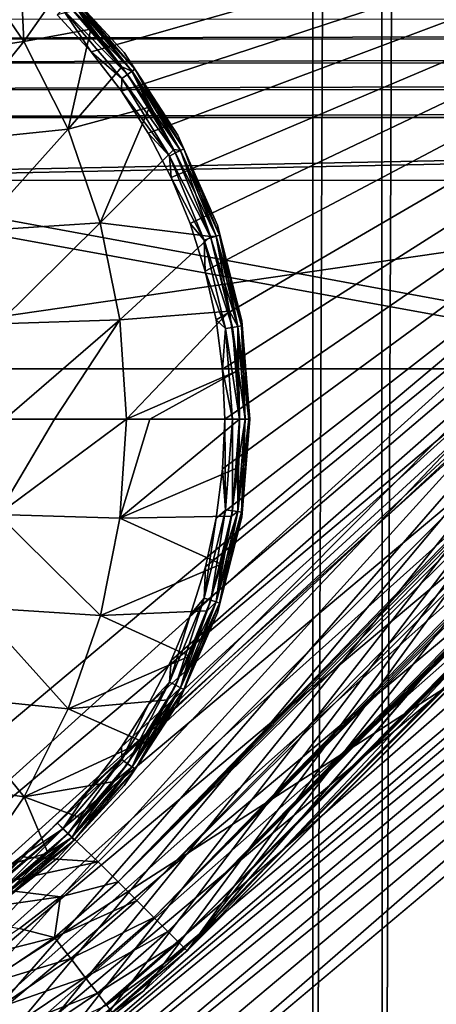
# Model space of a CAD drawing. Header units: metres. Extents: x -206 to 75, y -104 to 104.
# Tile 635 of 656: x -33.08 to -29.76, y -53.67 to -45.83. Entities that reach past the tile are written whole.
import ezdxf

# ---------------------------------------------------------------- set-up
doc = ezdxf.new("R2010")
doc.units = ezdxf.units.M
doc.layers.add('solid_01_1-CONSUMER_THERM_B_125288', color=7, linetype='CONTINUOUS')

msp = doc.modelspace()

# ---------------------------------------------------------------- linework, layer by layer
at = {"layer": 'solid_01_1-CONSUMER_THERM_B_125288'}
for points in [[(-30.211685, 63.541607), (-29.679237, 63.69318), (-30.193489, -63.560551)], [(-29.679237, 63.69318), (-29.660997, -63.711971), (-30.193489, -63.560551)], [(-30.762913, 63.490448), (-34.744732, -63.510124), (-34.762913, 63.489876)], [(-30.762913, 63.490448), (-30.744732, -63.509552), (-34.744732, -63.510124)], [(-30.762913, 63.490448), (-30.211685, 63.541607), (-30.744732, -63.509552)], [(-30.211685, 63.541607), (-30.193489, -63.560551), (-30.744732, -63.509552)], [(-31.74662, -53.242668, 3.5), (-23.761374, -43.971901, 3.5), (-22.476263, -43.414597, 3.5)], [(-31.74662, -53.242668, 3.5), (-22.476263, -43.414597, 3.5), (-22.468449, -43.964489, 3.5)], [(-32.779999, -45.792446, 13.5), (-32.511768, -46.085075, 13.5), (-23.418198, -43.500023, 13.5)], [(-32.778759, -52.226917, 13.5), (-32.453728, -52.535561, 13.5), (-23.418198, -43.500023, 13.5)], [(-32.510639, -51.934185, 13.5), (-32.778759, -52.226917, 13.5), (-23.418198, -43.500023, 13.5)], [(-32.511768, -46.085075, 13.5), (-32.270065, -46.399967, 13.5), (-23.418198, -43.500023, 13.5)], [(-32.269058, -51.619198, 13.5), (-32.510639, -51.934185, 13.5), (-23.418198, -43.500023, 13.5)], [(-32.296379, -52.692909, 13.474928), (-23.418198, -43.500023, 13.5), (-32.453728, -52.535561, 13.5)], [(-32.296379, -52.692909, 13.474928), (-23.106104, -43.483643, 13.477894), (-23.225908, -43.472317, 13.493205)], [(-32.296379, -52.692909, 13.474928), (-23.225908, -43.472317, 13.493205), (-23.328947, -43.478725, 13.498845)], [(-32.296379, -52.692909, 13.474928), (-23.328947, -43.478725, 13.498845), (-23.418198, -43.500023, 13.5)], [(-32.296379, -52.692909, 13.474928), (-22.97193, -43.513222, 13.445751), (-23.106104, -43.483643, 13.477894)], [(-32.270065, -46.399967, 13.5), (-32.056728, -46.73473, 13.5), (-23.418198, -43.500023, 13.5)], [(-32.055851, -51.284355, 13.5), (-32.269058, -51.619198, 13.5), (-23.418198, -43.500023, 13.5)], [(-32.056728, -46.73473, 13.5), (-31.873381, -47.086807, 13.5), (-23.418198, -43.500023, 13.5)], [(-31.872639, -50.932205, 13.5), (-32.055851, -51.284355, 13.5), (-23.418198, -43.500023, 13.5)], [(-31.873381, -47.086807, 13.5), (-31.721422, -47.453526, 13.5), (-23.418198, -43.500023, 13.5)], [(-31.720821, -50.56543, 13.5), (-31.872639, -50.932205, 13.5), (-23.418198, -43.500023, 13.5)], [(-31.721422, -47.453526, 13.5), (-31.602005, -47.832085, 13.5), (-23.418198, -43.500023, 13.5)], [(-31.601549, -50.186813, 13.5), (-31.720821, -50.56543, 13.5), (-23.418198, -43.500023, 13.5)], [(-31.602005, -47.832085, 13.5), (-31.516037, -48.219616, 13.5), (-23.418198, -43.500023, 13.5)], [(-31.515738, -49.79929, 13.5), (-31.601549, -50.186813, 13.5), (-23.418198, -43.500023, 13.5)], [(-31.516037, -48.219616, 13.5), (-31.464174, -48.613136, 13.5), (-23.418198, -43.500023, 13.5)], [(-31.46402, -49.405685, 13.5), (-31.515738, -49.79929, 13.5), (-23.418198, -43.500023, 13.5)], [(-31.464174, -48.613136, 13.5), (-31.446808, -49.009651, 13.5), (-23.418198, -43.500023, 13.5)], [(-31.46402, -49.405685, 13.5), (-23.418198, -43.500023, 13.5), (-31.446808, -49.009651, 13.5)], [(-32.296379, -52.692909, 13.474928), (-32.146782, -52.842506, 13.400871), (-22.97193, -43.513222, 13.445751)], [(-32.146782, -52.842506, 13.400871), (-22.833157, -43.556263, 13.39128), (-22.97193, -43.513222, 13.445751)], [(-32.146782, -52.842506, 13.400871), (-32.012604, -52.976685, 13.281551), (-22.833157, -43.556263, 13.39128)], [(-32.012604, -52.976685, 13.281551), (-22.766403, -43.580116, 13.35567), (-22.833157, -43.556263, 13.39128)], [(-32.012604, -52.976685, 13.281551), (-22.703268, -43.604183, 13.315196), (-22.766403, -43.580116, 13.35567)], [(-32.012604, -52.976685, 13.281551), (-22.644897, -43.627785, 13.270741), (-22.703268, -43.604183, 13.315196)], [(-32.012604, -52.976685, 13.281551), (-31.900591, -53.088696, 13.122963), (-22.644897, -43.627785, 13.270741)], [(-31.900591, -53.088696, 13.122963), (-22.591944, -43.650574, 13.223137), (-22.644897, -43.627785, 13.270741)], [(-31.900591, -53.088696, 13.122963), (-22.545523, -43.67223, 13.173878), (-22.591944, -43.650574, 13.223137)], [(-31.900591, -53.088696, 13.122963), (-22.505962, -43.692696, 13.124171), (-22.545523, -43.67223, 13.173878)], [(-31.900591, -53.088696, 13.122963), (-22.473345, -43.712097, 13.075119), (-22.505962, -43.692696, 13.124171)], [(-31.900591, -53.088696, 13.122963), (-31.81637, -53.172916, 12.933075), (-22.473345, -43.712097, 13.075119)], [(-31.81637, -53.172916, 12.933075), (-22.447515, -43.730572, 13.02775), (-22.473345, -43.712097, 13.075119)], [(-31.81637, -53.172916, 12.933075), (-22.42779, -43.748486, 12.982288), (-22.447515, -43.730572, 13.02775)], [(-31.81637, -53.172916, 12.933075), (-22.413593, -43.766106, 12.938953), (-22.42779, -43.748486, 12.982288)], [(-31.81637, -53.172916, 12.933075), (-22.404091, -43.784035, 12.896791), (-22.413593, -43.766106, 12.938953)], [(-31.81637, -53.172916, 12.933075), (-31.764172, -53.225117, 12.721427), (-22.404091, -43.784035, 12.896791)], [(-31.764172, -53.225117, 12.721427), (-22.398977, -43.802319, 12.856084), (-22.404091, -43.784035, 12.896791)], [(-31.764172, -53.225117, 12.721427), (-22.397982, -43.821037, 12.817101), (-22.398977, -43.802319, 12.856084)], [(-31.764172, -53.225117, 12.721427), (-22.400311, -43.839455, 12.780789), (-22.397982, -43.821037, 12.817101)], [(-31.764172, -53.225117, 12.721427), (-22.412003, -43.874203, 12.717447), (-22.400311, -43.839455, 12.780789)], [(-31.764172, -53.225117, 12.721427), (-31.74662, -53.242668, 12.5), (-22.412003, -43.874203, 12.717447)], [(-31.74662, -53.242668, 12.5), (-22.427774, -43.904499, 12.664712), (-22.412003, -43.874203, 12.717447)], [(-31.74662, -53.242668, 12.5), (-22.443794, -43.92989, 12.618376), (-22.427774, -43.904499, 12.664712)], [(-31.74662, -53.242668, 12.5), (-22.457331, -43.949314, 12.575701), (-22.443794, -43.92989, 12.618376)], [(-31.74662, -53.242668, 12.5), (-22.465839, -43.960968, 12.535916), (-22.457331, -43.949314, 12.575701)], [(-31.74662, -53.242668, 12.5), (-22.468449, -43.964489, 12.5), (-22.465839, -43.960968, 12.535916)], [(-22.468449, -43.964489, 3.5), (-22.468449, -43.964489, 12.5), (-31.74662, -53.242668, 12.5)], [(-31.74662, -53.242668, 3.5), (-22.468449, -43.964489, 3.5), (-31.74662, -53.242668, 12.5)], [(-31.74662, -53.242668, 3.5), (-23.781349, -43.981968, 3.5), (-23.761374, -43.971901, 3.5)], [(-31.74662, -53.242668, 3.5), (-25.006231, -44.691532, 3.5), (-23.781349, -43.981968, 3.5)], [(-31.74662, -53.242668, 3.5), (-26.153526, -45.546333, 3.5), (-25.006231, -44.691532, 3.5)], [(-34.068989, -46.152966, 17.982162), (-33.046078, -46.003212, 17.563581), (-33.486755, -45.361198, 17.424911)], [(-33.486755, -45.361198, 17.424911), (-33.046078, -46.003212, 17.563581), (-33.075134, -45.371403, 17.260666)], [(-33.046078, -46.003212, 17.563581), (-32.78265, -45.626965, 17.260666), (-33.075134, -45.371403, 17.260666)], [(-32.780239, -45.515137, 13.7), (-32.780235, -45.515137, 17.098219), (-32.248821, -46.092236, 17.098219)], [(-32.248821, -46.092236, 13.7), (-32.780239, -45.515137, 13.7), (-32.248821, -46.092236, 17.098219)], [(-32.645451, -45.657986, 13.638197), (-32.780239, -45.515137, 13.7), (-32.248821, -46.092236, 13.7)], [(-32.248821, -46.092236, 17.098219), (-32.780235, -45.515137, 17.098219), (-32.645519, -45.658054, 17.160311)], [(-37.593307, -47.110531, 63.5), (-37.593521, -45.610531, 63.5), (37.606476, -45.599766, 63.5)], [(-36.093307, -47.110317, 63.5), (-37.593307, -47.110531, 63.5), (37.606476, -45.599766, 63.5)], [(-25.743307, -47.108833, 63.5), (-36.093307, -47.110317, 63.5), (37.606476, -45.599766, 63.5)], [(-35.56731, -54.055267, 3.45631), (-26.153526, -45.546333, 3.5), (-35.866474, -53.698833, 3.5)], [(-35.518597, -54.981541, 3.5), (-35.866474, -53.698833, 3.5), (-26.153526, -45.546333, 3.5)], [(-35.56731, -54.055267, 3.45631), (-25.853172, -45.904179, 3.455959), (-26.153526, -45.546333, 3.5)], [(-35.518597, -54.981541, 3.5), (-26.153526, -45.546333, 3.5), (-35.050472, -54.926132, 3.5)], [(-35.050472, -54.926132, 3.5), (-26.153526, -45.546333, 3.5), (-34.588764, -54.83429, 3.5)], [(-34.588764, -54.83429, 3.5), (-26.153526, -45.546333, 3.5), (-34.135071, -54.706341, 3.5)], [(-34.135071, -54.706341, 3.5), (-26.153526, -45.546333, 3.5), (-33.693161, -54.543304, 3.5)], [(-33.693161, -54.543304, 3.5), (-26.153526, -45.546333, 3.5), (-33.265396, -54.346107, 3.5)], [(-33.265396, -54.346107, 3.5), (-26.153526, -45.546333, 3.5), (-32.854115, -54.115772, 3.5)], [(-32.854115, -54.115772, 3.5), (-26.153526, -45.546333, 3.5), (-32.462696, -53.854237, 3.5)], [(-32.462696, -53.854237, 3.5), (-26.153526, -45.546333, 3.5), (-32.092503, -53.562405, 3.5)], [(-32.092503, -53.562405, 3.5), (-26.153526, -45.546333, 3.5), (-31.74662, -53.242668, 3.5)], [(-33.046078, -46.003212, 17.563581), (-32.512432, -45.905964, 17.260666), (-32.78265, -45.626965, 17.260666)], [(-32.66584, -45.678383, 17.216368), (-32.78265, -45.626965, 17.260666), (-32.512432, -45.905964, 17.260666)], [(-32.696892, -45.709438, 13.538123), (-32.665562, -45.678104, 13.582392), (-32.185307, -46.24025, 13.582392)], [(-32.185623, -46.240482, 17.216368), (-32.645519, -45.658054, 17.160311), (-32.66584, -45.678383, 17.216368)], [(-32.66584, -45.678383, 17.216368), (-32.512432, -45.905964, 17.260666), (-32.266335, -46.206493, 17.260666)], [(-32.185623, -46.240482, 17.216368), (-32.66584, -45.678383, 17.216368), (-32.266335, -46.206493, 17.260666)], [(-32.665562, -45.678104, 13.582392), (-32.645451, -45.657986, 13.638197), (-32.162296, -46.223526, 13.638197)], [(-32.185307, -46.24025, 13.582392), (-32.665562, -45.678104, 13.582392), (-32.162296, -46.223526, 13.638197)], [(-32.248821, -46.092236, 17.098219), (-32.645519, -45.658054, 17.160311), (-32.162373, -46.223583, 17.160311)], [(-32.185623, -46.240482, 17.216368), (-32.162373, -46.223583, 17.160311), (-32.645519, -45.658054, 17.160311)], [(-32.162296, -46.223526, 13.638197), (-32.645451, -45.657986, 13.638197), (-32.248821, -46.092236, 13.7)], [(-32.736362, -45.748924, 13.50973), (-32.511768, -46.085075, 13.5), (-32.779999, -45.792446, 13.5)], [(-32.221149, -46.2663, 13.538123), (-32.736362, -45.748924, 13.50973), (-32.696892, -45.709438, 13.538123)], [(-32.736362, -45.748924, 13.50973), (-32.266312, -46.299122, 13.50973), (-32.511768, -46.085075, 13.5)], [(-32.221149, -46.2663, 13.538123), (-32.266312, -46.299122, 13.50973), (-32.736362, -45.748924, 13.50973)], [(-32.221149, -46.2663, 13.538123), (-32.696892, -45.709438, 13.538123), (-32.185307, -46.24025, 13.582392)], [(-37.593491, -45.828281, 75.022964), (-37.593468, -45.986691, 75.181549), (37.60651, -45.817513, 75.022964)], [(-37.593468, -45.986691, 75.181549), (37.606533, -45.975925, 75.181549), (37.60651, -45.817513, 75.022964)], [(-35.56731, -54.055267, 3.45631), (-35.277191, -54.400913, 3.325905), (-25.853172, -45.904179, 3.455959)], [(-35.277191, -54.400913, 3.325905), (-25.5634, -46.249416, 3.325387), (-25.853172, -45.904179, 3.455959)], [(-33.046078, -46.003212, 17.563581), (-32.694218, -46.702885, 17.674295), (-32.512432, -45.905964, 17.260666)], [(-32.694218, -46.702885, 17.674295), (-32.266335, -46.206493, 17.260666), (-32.512432, -45.905964, 17.260666)], [(-37.593468, -45.986691, 75.181549), (-37.593441, -46.176445, 75.300873), (37.606533, -45.975925, 75.181549)], [(-37.593441, -46.176445, 75.300873), (37.60656, -46.16568, 75.300873), (37.606533, -45.975925, 75.181549)], [(-34.068989, -46.152966, 17.982162), (-33.694283, -46.805107, 18.100071), (-33.046078, -46.003212, 17.563581)], [(-33.694283, -46.805107, 18.100071), (-32.694218, -46.702885, 17.674295), (-33.046078, -46.003212, 17.563581)], [(-32.266312, -46.299122, 13.50973), (-32.270065, -46.399967, 13.5), (-32.511768, -46.085075, 13.5)], [(-37.593441, -46.176445, 75.300873), (-37.59341, -46.388008, 75.374931), (37.60656, -46.16568, 75.300873)], [(-37.59341, -46.388008, 75.374931), (37.60659, -46.377243, 75.374931), (37.60656, -46.16568, 75.300873)], [(-31.819643, -46.748932, 17.098219), (-32.248821, -46.092236, 17.098219), (-32.162373, -46.223583, 17.160311)], [(-32.248821, -46.092236, 13.7), (-32.248821, -46.092236, 17.098219), (-31.819643, -46.748932, 17.098219)], [(-31.819643, -46.748932, 13.7), (-32.248821, -46.092236, 13.7), (-31.819643, -46.748932, 17.098219)], [(-32.162296, -46.223526, 13.638197), (-32.248821, -46.092236, 13.7), (-31.819643, -46.748932, 13.7)], [(-32.694218, -46.702885, 17.674295), (-32.046146, -46.526344, 17.260666), (-32.266335, -46.206493, 17.260666)], [(-32.185623, -46.240482, 17.216368), (-32.266335, -46.206493, 17.260666), (-32.046146, -46.526344, 17.260666)], [(-32.221149, -46.2663, 13.538123), (-32.185307, -46.24025, 13.582392), (-31.798899, -46.870605, 13.582392)], [(-31.799252, -46.870785, 17.216368), (-32.162373, -46.223583, 17.160311), (-32.185623, -46.240482, 17.216368)], [(-32.185623, -46.240482, 17.216368), (-32.046146, -46.526344, 17.260666), (-31.853102, -46.8638, 17.260666)], [(-31.799252, -46.870785, 17.216368), (-32.185623, -46.240482, 17.216368), (-31.853102, -46.8638, 17.260666)], [(-32.185307, -46.24025, 13.582392), (-32.162296, -46.223526, 13.638197), (-31.773556, -46.857685, 13.638197)], [(-31.798899, -46.870605, 13.582392), (-32.185307, -46.24025, 13.582392), (-31.773556, -46.857685, 13.638197)], [(-31.819643, -46.748932, 17.098219), (-32.162373, -46.223583, 17.160311), (-31.77364, -46.857731, 17.160311)], [(-31.799252, -46.870785, 17.216368), (-31.77364, -46.857731, 17.160311), (-32.162373, -46.223583, 17.160311)], [(-31.773556, -46.857685, 13.638197), (-32.162296, -46.223526, 13.638197), (-31.819643, -46.748932, 13.7)], [(-35.277191, -54.400913, 3.325905), (-35.007877, -54.721775, 3.113388), (-25.5634, -46.249416, 3.325387)], [(-35.007877, -54.721775, 3.113388), (-25.29442, -46.569881, 3.112886), (-25.5634, -46.249416, 3.325387)], [(-32.266312, -46.299122, 13.50973), (-31.888121, -46.91608, 13.50973), (-32.270065, -46.399967, 13.5)], [(-31.838377, -46.890728, 13.538123), (-32.266312, -46.299122, 13.50973), (-32.221149, -46.2663, 13.538123)], [(-31.838377, -46.890728, 13.538123), (-31.888121, -46.91608, 13.50973), (-32.266312, -46.299122, 13.50973)], [(-31.838377, -46.890728, 13.538123), (-32.221149, -46.2663, 13.538123), (-31.798899, -46.870605, 13.582392)], [(-37.59341, -46.388008, 75.374931), (-37.59338, -46.610531, 75.400002), (37.60659, -46.377243, 75.374931)], [(37.60659, -46.377243, 75.374931), (-37.59338, -46.610531, 75.400002), (37.606621, -46.599766, 75.400002)], [(-31.888121, -46.91608, 13.50973), (-32.056728, -46.73473, 13.5), (-32.270065, -46.399967, 13.5)], [(-38.864662, -46.52047, 75.400002), (-54.590946, -63.612965, 75.400002), (54.609055, -63.597332, 75.400002)], [(-37.59338, -46.610531, 75.400002), (-38.864662, -46.52047, 75.400002), (54.609055, -63.597332, 75.400002)], [(-32.694218, -46.702885, 17.674295), (-32.43792, -47.446808, 17.754929), (-32.046146, -46.526344, 17.260666)], [(-32.43792, -47.446808, 17.754929), (-31.853102, -46.8638, 17.260666), (-32.046146, -46.526344, 17.260666)], [(37.606621, -46.599766, 75.400002), (-37.59338, -46.610531, 75.400002), (54.609055, -63.597332, 75.400002)], [(-35.007877, -54.721775, 3.113388), (-34.768879, -55.006523, 2.826262), (-25.29442, -46.569881, 3.112886)], [(-34.768879, -55.006523, 2.826262), (-25.055708, -46.854282, 2.825941), (-25.29442, -46.569881, 3.112886)], [(-33.694283, -46.805107, 18.100071), (-33.420006, -47.510036, 18.186367), (-32.694218, -46.702885, 17.674295)], [(-33.420006, -47.510036, 18.186367), (-32.43792, -47.446808, 17.754929), (-32.694218, -46.702885, 17.674295)], [(-31.888121, -46.91608, 13.50973), (-31.873381, -47.086807, 13.5), (-32.056728, -46.73473, 13.5)], [(-31.504406, -47.467312, 17.098219), (-31.819643, -46.748932, 17.098219), (-31.77364, -46.857731, 17.160311)], [(-31.819643, -46.748932, 13.7), (-31.819643, -46.748932, 17.098219), (-31.504406, -47.467312, 17.098219)], [(-31.504406, -47.467312, 13.7), (-31.819643, -46.748932, 13.7), (-31.504406, -47.467312, 17.098219)], [(-31.773556, -46.857685, 13.638197), (-31.819643, -46.748932, 13.7), (-31.504406, -47.467312, 13.7)], [(-34.768879, -55.006523, 2.826262), (-34.568623, -55.245106, 2.474663), (-25.055708, -46.854282, 2.825941)], [(-34.568623, -55.245106, 2.474663), (-24.855675, -47.092602, 2.474663), (-25.055708, -46.854282, 2.825941)], [(-32.43792, -47.446808, 17.754929), (-31.561995, -47.557648, 17.260666), (-31.853102, -46.8638, 17.260666)], [(-31.799252, -46.870785, 17.216368), (-31.853102, -46.8638, 17.260666), (-31.561995, -47.557648, 17.260666)], [(-31.838377, -46.890728, 13.538123), (-31.798899, -46.870605, 13.582392), (-31.51586, -47.553646, 13.582392)], [(-31.516235, -47.553768, 17.216368), (-31.77364, -46.857731, 17.160311), (-31.799252, -46.870785, 17.216368)], [(-31.516235, -47.553768, 17.216368), (-31.799252, -46.870785, 17.216368), (-31.561995, -47.557648, 17.260666)], [(-31.798899, -46.870605, 13.582392), (-31.773556, -46.857685, 13.638197), (-31.488808, -47.544849, 13.638197)], [(-31.51586, -47.553646, 13.582392), (-31.798899, -46.870605, 13.582392), (-31.488808, -47.544849, 13.638197)], [(-31.504406, -47.467312, 17.098219), (-31.77364, -46.857731, 17.160311), (-31.488897, -47.54488, 17.160311)], [(-31.516235, -47.553768, 17.216368), (-31.488897, -47.54488, 17.160311), (-31.77364, -46.857731, 17.160311)], [(-31.488808, -47.544849, 13.638197), (-31.773556, -46.857685, 13.638197), (-31.504406, -47.467312, 13.7)], [(-31.558001, -47.567345, 13.538123), (-31.888121, -46.91608, 13.50973), (-31.838377, -46.890728, 13.538123)], [(-31.888121, -46.91608, 13.50973), (-31.611095, -47.584602, 13.50973), (-31.873381, -47.086807, 13.5)], [(-31.558001, -47.567345, 13.538123), (-31.611095, -47.584602, 13.50973), (-31.888121, -46.91608, 13.50973)], [(-31.558001, -47.567345, 13.538123), (-31.838377, -46.890728, 13.538123), (-31.51586, -47.553646, 13.582392)], [(-34.568623, -55.245106, 2.474663), (-34.414318, -55.428944, 2.071429), (-24.855675, -47.092602, 2.474663)], [(-34.414318, -55.428944, 2.071429), (-24.70137, -47.276443, 2.071429), (-24.855675, -47.092602, 2.474663)], [(-31.611095, -47.584602, 13.50973), (-31.721422, -47.453526, 13.5), (-31.873381, -47.086807, 13.5)], [(-36.093307, -47.110317, 69.900002), (-36.093307, -47.110317, 63.5), (-25.743307, -47.108833, 63.5)], [(-25.743307, -47.108833, 69.900002), (-36.093307, -47.110317, 69.900002), (-25.743307, -47.108833, 63.5)], [(-25.743307, -47.108833, 69.900002), (-36.093094, -48.610317, 69.900002), (-36.093307, -47.110317, 69.900002)], [(-25.743307, -47.108833, 69.900002), (-25.743092, -48.608833, 69.900002), (-36.093094, -48.610317, 69.900002)], [(-34.414318, -55.428944, 2.071429), (-34.337975, -55.519901, 1.8802), (-24.70137, -47.276443, 2.071429)], [(-34.337975, -55.519901, 1.8802), (-24.625298, -47.367077, 1.880731), (-24.70137, -47.276443, 2.071429)], [(-34.337975, -55.519901, 1.8802), (-24.523346, -47.488541, 1.720659), (-24.625298, -47.367077, 1.880731)], [(-34.337975, -55.519901, 1.8802), (-34.235954, -55.641449, 1.720235), (-24.523346, -47.488541, 1.720659)], [(-34.235954, -55.641449, 1.720235), (-24.400944, -47.634373, 1.600154), (-24.523346, -47.488541, 1.720659)], [(-33.420006, -47.510036, 18.186367), (-33.252724, -48.250877, 18.238983), (-32.43792, -47.446808, 17.754929)], [(-33.252724, -48.250877, 18.238983), (-32.282104, -48.220715, 17.803934), (-32.43792, -47.446808, 17.754929)], [(-32.43792, -47.446808, 17.754929), (-32.282104, -48.220715, 17.803934), (-31.561995, -47.557648, 17.260666)], [(-31.611095, -47.584602, 13.50973), (-31.602005, -47.832085, 13.5), (-31.721422, -47.453526, 13.5)], [(-31.311708, -48.227779, 17.098219), (-31.504406, -47.467312, 17.098219), (-31.488897, -47.54488, 17.160311)], [(-31.504406, -47.467312, 13.7), (-31.504406, -47.467312, 17.098219), (-31.311708, -48.227779, 17.098219)], [(-31.311708, -48.227779, 13.7), (-31.504406, -47.467312, 13.7), (-31.311708, -48.227779, 17.098219)], [(-31.488808, -47.544849, 13.638197), (-31.504406, -47.467312, 13.7), (-31.311708, -48.227779, 13.7)], [(-32.282104, -48.220715, 17.803934), (-31.409912, -48.151138, 17.260666), (-31.561995, -47.557648, 17.260666)], [(-31.386921, -48.279491, 13.538123), (-31.611095, -47.584602, 13.50973), (-31.558001, -47.567345, 13.538123)], [(-31.516235, -47.553768, 17.216368), (-31.561995, -47.557648, 17.260666), (-31.409912, -48.151138, 17.260666)], [(-31.558001, -47.567345, 13.538123), (-31.51586, -47.553646, 13.582392), (-31.343157, -48.272552, 13.582392)], [(-31.386921, -48.279491, 13.538123), (-31.558001, -47.567345, 13.538123), (-31.343157, -48.272552, 13.582392)], [(-31.343546, -48.272614, 17.216368), (-31.488897, -47.54488, 17.160311), (-31.516235, -47.553768, 17.216368)], [(-31.343546, -48.272614, 17.216368), (-31.516235, -47.553768, 17.216368), (-31.409912, -48.151138, 17.260666)], [(-31.51586, -47.553646, 13.582392), (-31.488808, -47.544849, 13.638197), (-31.315062, -48.268101, 13.638197)], [(-31.343157, -48.272552, 13.582392), (-31.51586, -47.553646, 13.582392), (-31.315062, -48.268101, 13.638197)], [(-31.311708, -48.227779, 17.098219), (-31.488897, -47.54488, 17.160311), (-31.315155, -48.268112, 17.160311)], [(-31.343546, -48.272614, 17.216368), (-31.315155, -48.268112, 17.160311), (-31.488897, -47.54488, 17.160311)], [(-31.315062, -48.268101, 13.638197), (-31.488808, -47.544849, 13.638197), (-31.311708, -48.227779, 13.7)], [(-34.235954, -55.641449, 1.720235), (-34.113503, -55.787342, 1.599859), (-24.400944, -47.634373, 1.600154)], [(-34.113503, -55.787342, 1.599859), (-24.264303, -47.797169, 1.525335), (-24.400944, -47.634373, 1.600154)], [(-31.611095, -47.584602, 13.50973), (-31.442064, -48.288235, 13.50973), (-31.602005, -47.832085, 13.5)], [(-31.386921, -48.279491, 13.538123), (-31.442064, -48.288235, 13.50973), (-31.611095, -47.584602, 13.50973)], [(-34.113503, -55.787342, 1.599859), (-33.97683, -55.950176, 1.525184), (-24.264303, -47.797169, 1.525335)], [(-33.97683, -55.950176, 1.525184), (-33.833458, -56.120991, 1.5), (-24.264303, -47.797169, 1.525335)], [(-24.264303, -47.797169, 1.525335), (-33.833458, -56.120991, 1.5), (-24.120508, -47.968487, 1.5)], [(-31.442064, -48.288235, 13.50973), (-31.516037, -48.219616, 13.5), (-31.602005, -47.832085, 13.5)], [(-24.120508, -47.968487, 1.5), (-33.833458, -56.120991, 1.5), (69.506912, -74.995201, 1.5)], [(-32.282104, -48.220715, 17.803934), (-32.229755, -49.009762, 17.820374), (-31.409912, -48.151138, 17.260666)], [(-32.229755, -49.009762, 17.820374), (-31.34597, -48.626263, 17.260666), (-31.409912, -48.151138, 17.260666)], [(-31.343546, -48.272614, 17.216368), (-31.409912, -48.151138, 17.260666), (-31.34597, -48.626263, 17.260666)], [(-33.252724, -48.250877, 18.238983), (-33.196442, -49.009903, 18.256664), (-32.282104, -48.220715, 17.803934)], [(-33.196442, -49.009903, 18.256664), (-32.801373, -49.009846, 18.096916), (-32.282104, -48.220715, 17.803934)], [(-32.801373, -49.009846, 18.096916), (-32.229755, -49.009762, 17.820374), (-32.282104, -48.220715, 17.803934)], [(-31.442064, -48.288235, 13.50973), (-31.464174, -48.613136, 13.5), (-31.516037, -48.219616, 13.5)], [(-31.386921, -48.279491, 13.538123), (-31.329351, -49.009632, 13.538123), (-31.442064, -48.288235, 13.50973)], [(-31.386921, -48.279491, 13.538123), (-31.343157, -48.272552, 13.582392), (-31.285042, -49.009628, 13.582392)], [(-31.386921, -48.279491, 13.538123), (-31.285042, -49.009628, 13.582392), (-31.329351, -49.009632, 13.538123)], [(-31.343546, -48.272614, 17.216368), (-31.34597, -48.626263, 17.260666), (-31.330141, -49.009632, 17.260666)], [(-31.343546, -48.272614, 17.216368), (-31.285435, -49.009628, 17.216368), (-31.315155, -48.268112, 17.160311)], [(-31.343546, -48.272614, 17.216368), (-31.330141, -49.009632, 17.260666), (-31.285435, -49.009628, 17.216368)], [(-31.343157, -48.272552, 13.582392), (-31.315062, -48.268101, 13.638197), (-31.256596, -49.009624, 13.638197)], [(-31.343157, -48.272552, 13.582392), (-31.256596, -49.009624, 13.638197), (-31.285042, -49.009628, 13.582392)], [(-31.311708, -48.227779, 17.098219), (-31.315155, -48.268112, 17.160311), (-31.256691, -49.009624, 17.160311)], [(-31.315155, -48.268112, 17.160311), (-31.285435, -49.009628, 17.216368), (-31.256691, -49.009624, 17.160311)], [(-31.315062, -48.268101, 13.638197), (-31.311708, -48.227779, 13.7), (-31.246807, -49.009621, 13.7)], [(-31.256596, -49.009624, 13.638197), (-31.315062, -48.268101, 13.638197), (-31.246807, -49.009621, 13.7)], [(-31.311708, -48.227779, 13.7), (-31.246807, -49.009621, 17.098219), (-31.246807, -49.009621, 13.7)], [(-31.311708, -48.227779, 17.098219), (-31.256691, -49.009624, 17.160311), (-31.246807, -49.009621, 17.098219)], [(-31.311708, -48.227779, 13.7), (-31.311708, -48.227779, 17.098219), (-31.246807, -49.009621, 17.098219)], [(-31.442064, -48.288235, 13.50973), (-31.385183, -49.009644, 13.50973), (-31.464174, -48.613136, 13.5)], [(-31.329351, -49.009632, 13.538123), (-31.385183, -49.009644, 13.50973), (-31.442064, -48.288235, 13.50973)], [(-36.09214, -55.260315, 72.400002), (-36.093094, -48.610317, 72.400002), (-25.743092, -48.608833, 72.400002)], [(-25.743092, -48.608833, 69.900002), (-25.743092, -48.608833, 72.400002), (-36.093094, -48.610317, 72.400002)], [(-25.743092, -48.608833, 69.900002), (-36.093094, -48.610317, 72.400002), (-36.093094, -48.610317, 69.900002)], [(-36.09214, -55.260315, 72.400002), (-25.743092, -48.608833, 72.400002), (-28.670391, -53.879852, 72.400002)], [(-32.229755, -49.009762, 17.820374), (-32.043587, -49.009735, 17.717804), (-31.34597, -48.626263, 17.260666)], [(-32.043587, -49.009735, 17.717804), (-31.330141, -49.009632, 17.260666), (-31.34597, -48.626263, 17.260666)], [(-31.385183, -49.009644, 13.50973), (-31.446808, -49.009651, 13.5), (-31.464174, -48.613136, 13.5)], [(-33.252499, -49.768929, 18.238981), (-32.229755, -49.009762, 17.820374), (-32.801373, -49.009846, 18.096916)], [(-32.281857, -49.798668, 17.80394), (-32.229755, -49.009762, 17.820374), (-33.252499, -49.768929, 18.238981)], [(-33.252499, -49.768929, 18.238981), (-32.801373, -49.009846, 18.096916), (-33.196442, -49.009903, 18.256664)], [(-32.281857, -49.798668, 17.80394), (-31.346254, -49.39777, 17.260666), (-31.330141, -49.009632, 17.260666)], [(-32.281857, -49.798668, 17.80394), (-31.330141, -49.009632, 17.260666), (-32.043587, -49.009735, 17.717804)], [(-32.281857, -49.798668, 17.80394), (-32.043587, -49.009735, 17.717804), (-32.229755, -49.009762, 17.820374)], [(-31.441856, -49.731068, 13.50973), (-31.46402, -49.405685, 13.5), (-31.446808, -49.009651, 13.5)], [(-31.441856, -49.731068, 13.50973), (-31.446808, -49.009651, 13.5), (-31.385183, -49.009644, 13.50973)], [(-31.386711, -49.739792, 13.538123), (-31.441856, -49.731068, 13.50973), (-31.385183, -49.009644, 13.50973)], [(-31.386711, -49.739792, 13.538123), (-31.385183, -49.009644, 13.50973), (-31.329351, -49.009632, 13.538123)], [(-31.386711, -49.739792, 13.538123), (-31.329351, -49.009632, 13.538123), (-31.342945, -49.746719, 13.582392)], [(-31.285435, -49.009628, 17.216368), (-31.330141, -49.009632, 17.260666), (-31.346254, -49.39777, 17.260666)], [(-31.343334, -49.746658, 17.216368), (-31.285435, -49.009628, 17.216368), (-31.346254, -49.39777, 17.260666)], [(-31.343334, -49.746658, 17.216368), (-31.314943, -49.751148, 17.160311), (-31.256691, -49.009624, 17.160311)], [(-31.343334, -49.746658, 17.216368), (-31.256691, -49.009624, 17.160311), (-31.285435, -49.009628, 17.216368)], [(-31.342945, -49.746719, 13.582392), (-31.329351, -49.009632, 13.538123), (-31.285042, -49.009628, 13.582392)], [(-31.342945, -49.746719, 13.582392), (-31.285042, -49.009628, 13.582392), (-31.31485, -49.751163, 13.638197)], [(-31.314943, -49.751148, 17.160311), (-31.31148, -49.791454, 17.098219), (-31.246807, -49.009621, 17.098219)], [(-31.256691, -49.009624, 17.160311), (-31.314943, -49.751148, 17.160311), (-31.246807, -49.009621, 17.098219)], [(-31.31485, -49.751163, 13.638197), (-31.256596, -49.009624, 13.638197), (-31.31148, -49.791454, 13.7)], [(-31.31485, -49.751163, 13.638197), (-31.285042, -49.009628, 13.582392), (-31.256596, -49.009624, 13.638197)], [(-31.246807, -49.009621, 13.7), (-31.246807, -49.009621, 17.098219), (-31.31148, -49.791454, 17.098219)], [(-31.31148, -49.791454, 13.7), (-31.246807, -49.009621, 13.7), (-31.31148, -49.791454, 17.098219)], [(-31.256596, -49.009624, 13.638197), (-31.246807, -49.009621, 13.7), (-31.31148, -49.791454, 13.7)], [(-32.281857, -49.798668, 17.80394), (-31.394608, -49.783306, 17.260666), (-31.346254, -49.39777, 17.260666)], [(-31.441856, -49.731068, 13.50973), (-31.515738, -49.79929, 13.5), (-31.46402, -49.405685, 13.5)], [(-31.343334, -49.746658, 17.216368), (-31.346254, -49.39777, 17.260666), (-31.394608, -49.783306, 17.260666)], [(-32.437386, -50.572468, 17.754953), (-33.252499, -49.768929, 18.238981), (-33.419559, -50.509808, 18.186367)], [(-32.281857, -49.798668, 17.80394), (-33.252499, -49.768929, 18.238981), (-32.437386, -50.572468, 17.754953)], [(-31.441856, -49.731068, 13.50973), (-31.610689, -50.434746, 13.50973), (-31.515738, -49.79929, 13.5)], [(-31.557587, -50.451988, 13.538123), (-31.610689, -50.434746, 13.50973), (-31.441856, -49.731068, 13.50973)], [(-31.557587, -50.451988, 13.538123), (-31.441856, -49.731068, 13.50973), (-31.386711, -49.739792, 13.538123)], [(-31.557587, -50.451988, 13.538123), (-31.386711, -49.739792, 13.538123), (-31.515444, -50.465675, 13.582392)], [(-31.515818, -50.465553, 17.216368), (-31.314943, -49.751148, 17.160311), (-31.343334, -49.746658, 17.216368)], [(-31.515818, -50.465553, 17.216368), (-31.343334, -49.746658, 17.216368), (-31.474863, -50.163471, 17.260666)], [(-31.515818, -50.465553, 17.216368), (-31.488478, -50.474434, 17.160311), (-31.314943, -49.751148, 17.160311)], [(-31.386711, -49.739792, 13.538123), (-31.342945, -49.746719, 13.582392), (-31.515444, -50.465675, 13.582392)], [(-31.515444, -50.465675, 13.582392), (-31.342945, -49.746719, 13.582392), (-31.488388, -50.474461, 13.638197)], [(-31.314943, -49.751148, 17.160311), (-31.488478, -50.474434, 17.160311), (-31.31148, -49.791454, 17.098219)], [(-31.342945, -49.746719, 13.582392), (-31.31485, -49.751163, 13.638197), (-31.488388, -50.474461, 13.638197)], [(-31.488388, -50.474461, 13.638197), (-31.31485, -49.751163, 13.638197), (-31.31148, -49.791454, 13.7)], [(-31.343334, -49.746658, 17.216368), (-31.394608, -49.783306, 17.260666), (-31.474863, -50.163471, 17.260666)], [(-32.281857, -49.798668, 17.80394), (-32.437386, -50.572468, 17.754953), (-31.474863, -50.163471, 17.260666)], [(-32.281857, -49.798668, 17.80394), (-31.474863, -50.163471, 17.260666), (-31.394608, -49.783306, 17.260666)], [(-31.610689, -50.434746, 13.50973), (-31.601549, -50.186813, 13.5), (-31.515738, -49.79929, 13.5)], [(-31.31148, -49.791454, 13.7), (-31.31148, -49.791454, 17.098219), (-31.503954, -50.551979, 17.098219)], [(-31.488478, -50.474434, 17.160311), (-31.503954, -50.551979, 17.098219), (-31.31148, -49.791454, 17.098219)], [(-31.503954, -50.551979, 13.7), (-31.31148, -49.791454, 13.7), (-31.503954, -50.551979, 17.098219)], [(-31.488388, -50.474461, 13.638197), (-31.31148, -49.791454, 13.7), (-31.503954, -50.551979, 13.7)], [(-32.437386, -50.572468, 17.754953), (-31.586468, -50.535652, 17.260666), (-31.474863, -50.163471, 17.260666)], [(-31.610689, -50.434746, 13.50973), (-31.720821, -50.56543, 13.5), (-31.601549, -50.186813, 13.5)], [(-31.515818, -50.465553, 17.216368), (-31.474863, -50.163471, 17.260666), (-31.586468, -50.535652, 17.260666)], [(-31.610689, -50.434746, 13.50973), (-31.88752, -51.103348, 13.50973), (-31.720821, -50.56543, 13.5)], [(-31.83777, -51.128689, 13.538123), (-31.88752, -51.103348, 13.50973), (-31.610689, -50.434746, 13.50973)], [(-31.83777, -51.128689, 13.538123), (-31.610689, -50.434746, 13.50973), (-31.557587, -50.451988, 13.538123)], [(-31.83777, -51.128689, 13.538123), (-31.557587, -50.451988, 13.538123), (-31.798286, -51.1488, 13.582392)], [(-31.798637, -51.148621, 17.216368), (-31.488478, -50.474434, 17.160311), (-31.515818, -50.465553, 17.216368)], [(-31.798637, -51.148621, 17.216368), (-31.515818, -50.465553, 17.216368), (-31.728647, -50.897251, 17.260666)], [(-31.798637, -51.148621, 17.216368), (-31.773024, -51.161667, 17.160311), (-31.488478, -50.474434, 17.160311)], [(-31.557587, -50.451988, 13.538123), (-31.515444, -50.465675, 13.582392), (-31.798286, -51.1488, 13.582392)], [(-31.798286, -51.1488, 13.582392), (-31.515444, -50.465675, 13.582392), (-31.77294, -51.161709, 13.638197)], [(-31.488478, -50.474434, 17.160311), (-31.773024, -51.161667, 17.160311), (-31.503954, -50.551979, 17.098219)], [(-31.515444, -50.465675, 13.582392), (-31.488388, -50.474461, 13.638197), (-31.77294, -51.161709, 13.638197)], [(-31.77294, -51.161709, 13.638197), (-31.488388, -50.474461, 13.638197), (-31.503954, -50.551979, 13.7)], [(-31.515818, -50.465553, 17.216368), (-31.586468, -50.535652, 17.260666), (-31.728647, -50.897251, 17.260666)], [(-32.693363, -51.316334, 17.674351), (-33.419559, -50.509808, 18.186367), (-33.693626, -51.214806, 18.100073)], [(-32.437386, -50.572468, 17.754953), (-33.419559, -50.509808, 18.186367), (-32.693363, -51.316334, 17.674351)], [(-32.437386, -50.572468, 17.754953), (-31.728647, -50.897251, 17.260666), (-31.586468, -50.535652, 17.260666)], [(-31.503954, -50.551979, 13.7), (-31.503954, -50.551979, 17.098219), (-31.818981, -51.270451, 17.098219)], [(-31.773024, -51.161667, 17.160311), (-31.818981, -51.270451, 17.098219), (-31.503954, -50.551979, 17.098219)], [(-31.818981, -51.270451, 13.7), (-31.503954, -50.551979, 13.7), (-31.818981, -51.270451, 17.098219)], [(-31.77294, -51.161709, 13.638197), (-31.503954, -50.551979, 13.7), (-31.818981, -51.270451, 13.7)], [(-32.437386, -50.572468, 17.754953), (-32.693363, -51.316334, 17.674351), (-31.728647, -50.897251, 17.260666)], [(-31.88752, -51.103348, 13.50973), (-31.872639, -50.932205, 13.5), (-31.720821, -50.56543, 13.5)], [(-32.693363, -51.316334, 17.674351), (-31.900414, -51.245773, 17.260666), (-31.728647, -50.897251, 17.260666)], [(-31.88752, -51.103348, 13.50973), (-32.055851, -51.284355, 13.5), (-31.872639, -50.932205, 13.5)], [(-31.798637, -51.148621, 17.216368), (-31.728647, -50.897251, 17.260666), (-31.900414, -51.245773, 17.260666)], [(-31.88752, -51.103348, 13.50973), (-32.265537, -51.720413, 13.50973), (-32.055851, -51.284355, 13.5)], [(-32.220364, -51.753223, 13.538123), (-32.265537, -51.720413, 13.50973), (-31.88752, -51.103348, 13.50973)], [(-32.220364, -51.753223, 13.538123), (-31.88752, -51.103348, 13.50973), (-31.83777, -51.128689, 13.538123)], [(-32.220364, -51.753223, 13.538123), (-31.83777, -51.128689, 13.538123), (-32.184513, -51.779263, 13.582392)], [(-32.18483, -51.77903, 17.216368), (-31.773024, -51.161667, 17.160311), (-31.798637, -51.148621, 17.216368)], [(-32.18483, -51.77903, 17.216368), (-31.798637, -51.148621, 17.216368), (-32.100578, -51.5788, 17.260666)], [(-32.18483, -51.77903, 17.216368), (-32.161572, -51.795925, 17.160311), (-31.773024, -51.161667, 17.160311)], [(-31.83777, -51.128689, 13.538123), (-31.798286, -51.1488, 13.582392), (-32.184513, -51.779263, 13.582392)], [(-32.184513, -51.779263, 13.582392), (-31.798286, -51.1488, 13.582392), (-32.161499, -51.795979, 13.638197)], [(-31.773024, -51.161667, 17.160311), (-32.161572, -51.795925, 17.160311), (-31.818981, -51.270451, 17.098219)], [(-31.798286, -51.1488, 13.582392), (-31.77294, -51.161709, 13.638197), (-32.161499, -51.795979, 13.638197)], [(-32.161499, -51.795979, 13.638197), (-31.77294, -51.161709, 13.638197), (-31.818981, -51.270451, 13.7)], [(-31.798637, -51.148621, 17.216368), (-31.900414, -51.245773, 17.260666), (-32.100578, -51.5788, 17.260666)], [(-33.044884, -52.016003, 17.563679), (-33.693626, -51.214806, 18.100073), (-34.068138, -51.86705, 17.982168)], [(-32.693363, -51.316334, 17.674351), (-33.693626, -51.214806, 18.100073), (-33.044884, -52.016003, 17.563679)], [(-32.693363, -51.316334, 17.674351), (-32.100578, -51.5788, 17.260666), (-31.900414, -51.245773, 17.260666)], [(-32.693363, -51.316334, 17.674351), (-33.044884, -52.016003, 17.563679), (-32.100578, -51.5788, 17.260666)], [(-32.265537, -51.720413, 13.50973), (-32.269058, -51.619198, 13.5), (-32.055851, -51.284355, 13.5)], [(-31.818981, -51.270451, 13.7), (-31.818981, -51.270451, 17.098219), (-32.247967, -51.927269, 17.098219)], [(-32.161572, -51.795925, 17.160311), (-32.247967, -51.927269, 17.098219), (-31.818981, -51.270451, 17.098219)], [(-32.247967, -51.927269, 13.7), (-31.818981, -51.270451, 13.7), (-32.247967, -51.927269, 17.098219)], [(-32.161499, -51.795979, 13.638197), (-31.818981, -51.270451, 13.7), (-32.247967, -51.927269, 13.7)], [(-33.044884, -52.016003, 17.563679), (-32.327751, -51.894016, 17.260666), (-32.100578, -51.5788, 17.260666)], [(-32.265537, -51.720413, 13.50973), (-32.510639, -51.934185, 13.5), (-32.269058, -51.619198, 13.5)], [(-32.18483, -51.77903, 17.216368), (-32.100578, -51.5788, 17.260666), (-32.327751, -51.894016, 17.260666)], [(-32.265537, -51.720413, 13.50973), (-32.735432, -52.270744, 13.50973), (-32.510639, -51.934185, 13.5)], [(-32.695946, -52.310219, 13.538123), (-32.735432, -52.270744, 13.50973), (-32.265537, -51.720413, 13.50973)], [(-32.695946, -52.310219, 13.538123), (-32.265537, -51.720413, 13.50973), (-32.220364, -51.753223, 13.538123)], [(-32.695946, -52.310219, 13.538123), (-32.220364, -51.753223, 13.538123), (-32.664608, -52.341545, 13.582392)], [(-32.664886, -52.341267, 17.216368), (-32.161572, -51.795925, 17.160311), (-32.18483, -51.77903, 17.216368)], [(-32.664886, -52.341267, 17.216368), (-32.18483, -51.77903, 17.216368), (-32.58036, -52.189243, 17.260666)], [(-32.664886, -52.341267, 17.216368), (-32.644558, -52.361591, 17.160311), (-32.161572, -51.795925, 17.160311)], [(-32.220364, -51.753223, 13.538123), (-32.184513, -51.779263, 13.582392), (-32.664608, -52.341545, 13.582392)], [(-32.664608, -52.341545, 13.582392), (-32.184513, -51.779263, 13.582392), (-32.644493, -52.361656, 13.638197)], [(-32.161572, -51.795925, 17.160311), (-32.644558, -52.361591, 17.160311), (-32.247967, -51.927269, 17.098219)], [(-32.184513, -51.779263, 13.582392), (-32.161499, -51.795979, 13.638197), (-32.644493, -52.361656, 13.638197)], [(-32.644493, -52.361656, 13.638197), (-32.161499, -51.795979, 13.638197), (-32.247967, -51.927269, 13.7)], [(-32.18483, -51.77903, 17.216368), (-32.327751, -51.894016, 17.260666), (-32.58036, -52.189243, 17.260666)], [(-33.044884, -52.016003, 17.563679), (-34.068138, -51.86705, 17.982168), (-33.48521, -52.658073, 17.42506)], [(-33.044884, -52.016003, 17.563679), (-32.58036, -52.189243, 17.260666), (-32.327751, -51.894016, 17.260666)], [(-32.247967, -51.927269, 13.7), (-32.247967, -51.927269, 17.098219), (-32.779213, -52.504524, 17.098219)], [(-32.644558, -52.361591, 17.160311), (-32.779213, -52.504524, 17.098219), (-32.247967, -51.927269, 17.098219)], [(-32.779213, -52.504524, 13.7), (-32.247967, -51.927269, 13.7), (-32.779213, -52.504524, 17.098219)], [(-32.644493, -52.361656, 13.638197), (-32.247967, -51.927269, 13.7), (-32.779213, -52.504524, 13.7)], [(-32.735432, -52.270744, 13.50973), (-32.778759, -52.226917, 13.5), (-32.510639, -51.934185, 13.5)], [(-33.044884, -52.016003, 17.563679), (-33.48521, -52.658073, 17.42506), (-32.856651, -52.462433, 17.260666)], [(-33.044884, -52.016003, 17.563679), (-32.856651, -52.462433, 17.260666), (-32.58036, -52.189243, 17.260666)], [(-32.664886, -52.341267, 17.216368), (-32.58036, -52.189243, 17.260666), (-32.856651, -52.462433, 17.260666)], [(-32.735432, -52.270744, 13.50973), (-33.285629, -52.740795, 13.50973), (-33.071369, -52.495167, 13.5)], [(-33.252804, -52.785961, 13.538123), (-33.285629, -52.740795, 13.50973), (-32.735432, -52.270744, 13.50973)], [(-33.252804, -52.785961, 13.538123), (-32.735432, -52.270744, 13.50973), (-32.695946, -52.310219, 13.538123)], [(-32.778759, -52.226917, 13.5), (-33.071369, -52.495167, 13.5), (-32.453728, -52.535561, 13.5)], [(-32.735432, -52.270744, 13.50973), (-33.071369, -52.495167, 13.5), (-32.778759, -52.226917, 13.5)], [(-33.252804, -52.785961, 13.538123), (-32.695946, -52.310219, 13.538123), (-33.226753, -52.821804, 13.582392)], [(-33.226986, -52.821484, 17.216368), (-32.644558, -52.361591, 17.160311), (-32.664886, -52.341267, 17.216368)], [(-33.226986, -52.821484, 17.216368), (-32.664886, -52.341267, 17.216368), (-33.154709, -52.711689, 17.260666)], [(-32.695946, -52.310219, 13.538123), (-32.664608, -52.341545, 13.582392), (-33.226753, -52.821804, 13.582392)], [(-33.226753, -52.821804, 13.582392), (-32.664608, -52.341545, 13.582392), (-33.210033, -52.844814, 13.638197)], [(-32.664608, -52.341545, 13.582392), (-32.644493, -52.361656, 13.638197), (-33.210033, -52.844814, 13.638197)], [(-32.664886, -52.341267, 17.216368), (-32.856651, -52.462433, 17.260666), (-33.154709, -52.711689, 17.260666)], [(-33.226986, -52.821484, 17.216368), (-33.210087, -52.844738, 17.160311), (-32.644558, -52.361591, 17.160311)], [(-32.644558, -52.361591, 17.160311), (-33.210087, -52.844738, 17.160311), (-32.779213, -52.504524, 17.098219)], [(-33.210033, -52.844814, 13.638197), (-32.644493, -52.361656, 13.638197), (-32.779213, -52.504524, 13.7)], [(-33.48521, -52.658073, 17.42506), (-33.154709, -52.711689, 17.260666), (-32.856651, -52.462433, 17.260666)], [(-32.779213, -52.504524, 13.7), (-32.779213, -52.504524, 17.098219), (-33.398228, -52.986465, 17.098219)], [(-33.210087, -52.844738, 17.160311), (-33.398228, -52.986465, 17.098219), (-32.779213, -52.504524, 17.098219)], [(-33.398228, -52.986465, 13.7), (-32.779213, -52.504524, 13.7), (-33.398228, -52.986465, 17.098219)], [(-33.210033, -52.844814, 13.638197), (-32.779213, -52.504524, 13.7), (-33.398228, -52.986465, 13.7)], [(-33.071369, -52.495167, 13.5), (-33.38625, -52.736889, 13.5), (-32.453728, -52.535561, 13.5)], [(-33.285629, -52.740795, 13.50973), (-33.38625, -52.736889, 13.5), (-33.071369, -52.495167, 13.5)], [(-33.38625, -52.736889, 13.5), (-32.754406, -52.812592, 13.5), (-32.453728, -52.535561, 13.5)], [(-32.296379, -52.692909, 13.474928), (-32.453728, -52.535561, 13.5), (-32.754406, -52.812592, 13.5)], [(-33.38625, -52.736889, 13.5), (-33.720997, -52.950245, 13.5), (-32.754406, -52.812592, 13.5)], [(-32.802147, -53.13715, 13.474956), (-32.296379, -52.692909, 13.474928), (-32.754406, -52.812592, 13.5)], [(-32.802147, -53.13715, 13.474956), (-32.146782, -52.842506, 13.400871), (-32.296379, -52.692909, 13.474928)], [(-33.720997, -52.950245, 13.5), (-33.079597, -53.0662, 13.5), (-32.754406, -52.812592, 13.5)], [(-32.802147, -53.13715, 13.474956), (-32.754406, -52.812592, 13.5), (-33.079597, -53.0662, 13.5)], [(-32.673027, -53.304756, 13.400926), (-32.146782, -52.842506, 13.400871), (-32.802147, -53.13715, 13.474956)], [(-32.673027, -53.304756, 13.400926), (-32.012604, -52.976685, 13.281551), (-32.146782, -52.842506, 13.400871)], [(-32.557217, -53.455086, 13.28163), (-32.012604, -52.976685, 13.281551), (-32.673027, -53.304756, 13.400926)], [(-32.557217, -53.455086, 13.28163), (-31.900591, -53.088696, 13.122963), (-32.012604, -52.976685, 13.281551)], [(-32.802147, -53.13715, 13.474956), (-33.079597, -53.0662, 13.5), (-33.426785, -53.293468, 13.5)], [(-33.360844, -53.512634, 13.474983), (-32.802147, -53.13715, 13.474956), (-33.426785, -53.293468, 13.5)], [(-32.673027, -53.304756, 13.400926), (-32.802147, -53.13715, 13.474956), (-33.360844, -53.512634, 13.474983)], [(-32.460529, -53.580593, 13.123061), (-31.900591, -53.088696, 13.122963), (-32.557217, -53.455086, 13.28163)], [(-32.460529, -53.580593, 13.123061), (-31.81637, -53.172916, 12.933075), (-31.900591, -53.088696, 13.122963)], [(-32.387825, -53.674969, 12.933187), (-31.81637, -53.172916, 12.933075), (-32.460529, -53.580593, 13.123061)], [(-32.387825, -53.674969, 12.933187), (-31.764172, -53.225117, 12.721427), (-31.81637, -53.172916, 12.933075)], [(-32.387825, -53.674969, 12.933187), (-32.342762, -53.733467, 12.721548), (-31.764172, -53.225117, 12.721427)], [(-32.342762, -53.733467, 12.721548), (-31.74662, -53.242668, 12.5), (-31.764172, -53.225117, 12.721427)], [(-32.342762, -53.733467, 12.721548), (-32.092571, -53.562462, 12.5), (-31.74662, -53.242668, 12.5)], [(-32.092571, -53.562462, 12.5), (-31.74662, -53.242668, 3.5), (-31.74662, -53.242668, 12.5)], [(-32.092503, -53.562405, 3.5), (-31.74662, -53.242668, 3.5), (-32.092571, -53.562462, 12.5)], [(-33.254349, -53.695465, 13.40098), (-32.673027, -53.304756, 13.400926), (-33.360844, -53.512634, 13.474983)], [(-32.557217, -53.455086, 13.28163), (-32.673027, -53.304756, 13.400926), (-33.254349, -53.695465, 13.40098)], [(-33.158829, -53.859459, 13.281707), (-32.557217, -53.455086, 13.28163), (-33.254349, -53.695465, 13.40098)], [(-32.460529, -53.580593, 13.123061), (-32.557217, -53.455086, 13.28163), (-33.158829, -53.859459, 13.281707)], [(-33.079079, -53.996376, 13.123158), (-32.460529, -53.580593, 13.123061), (-33.158829, -53.859459, 13.281707)], [(-32.387825, -53.674969, 12.933187), (-32.460529, -53.580593, 13.123061), (-33.079079, -53.996376, 13.123158)], [(-32.462696, -53.854237, 3.5), (-32.092503, -53.562405, 3.5), (-32.462547, -53.85413, 12.5)], [(-32.092503, -53.562405, 3.5), (-32.092571, -53.562462, 12.5), (-32.462547, -53.85413, 12.5)], [(-32.342762, -53.733467, 12.721548), (-32.462547, -53.85413, 12.5), (-32.092571, -53.562462, 12.5)]]:
    msp.add_3dface(points, dxfattribs=at)

doc.saveas('drawing.dxf')
